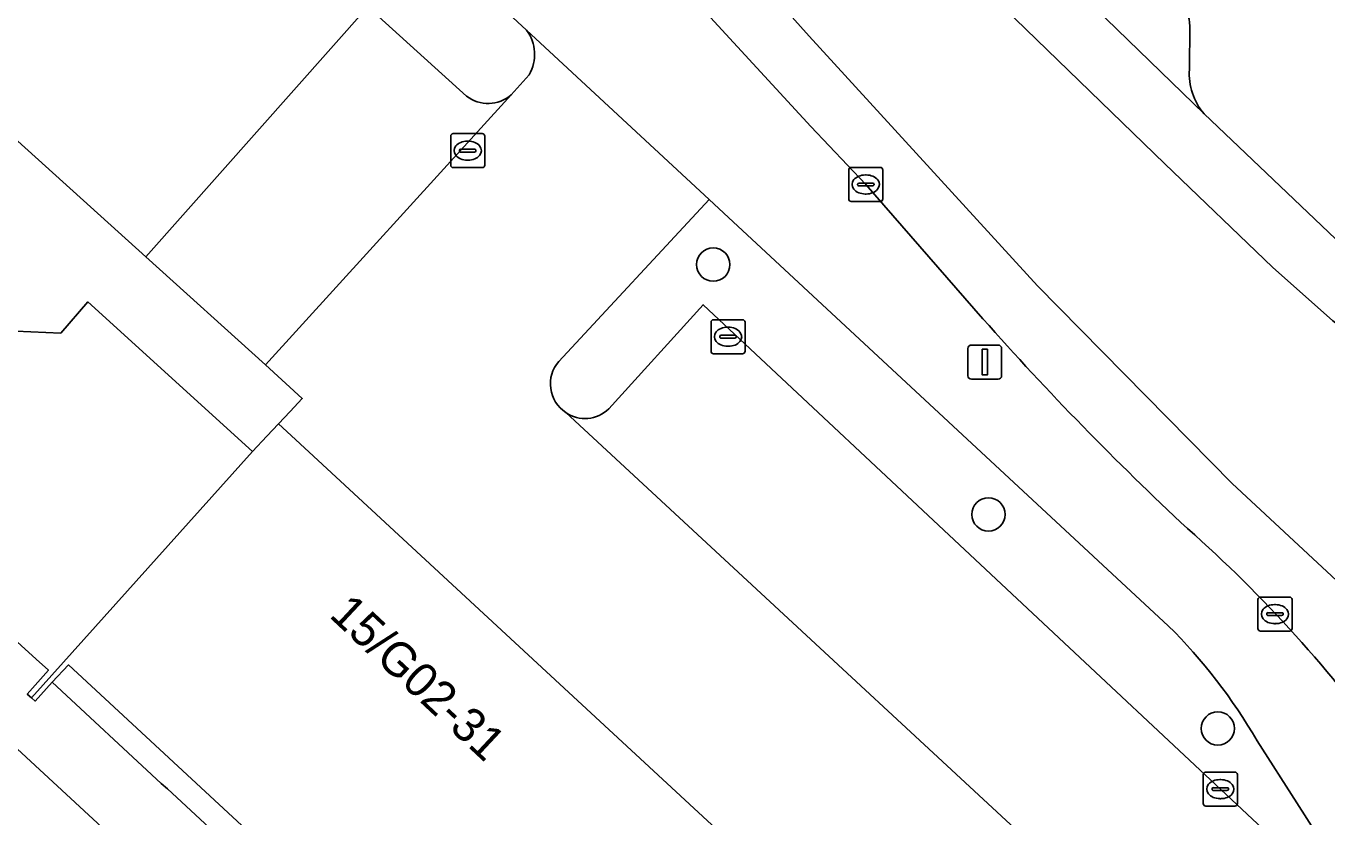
# Model space of a CAD drawing. Extents: x 159039 to 160102, y 381214 to 382524.
# Drawn here: x 159788.78 to 159827.01, y 381922.52 to 381945.75 of the extents above; entities that cross this region are included whole.
import ezdxf

# ---------------------------------------------------------------- set-up
doc = ezdxf.new("R2010")
doc.units = 0
for name, color, linetype in [('IMGEO_Boom', 7, 'Continuous'), ('IMGEO_Erf', 7, 'Continuous'), ('IMGEO_Groenvoorziening', 7, 'Continuous'), ('IMGEO_Kolk', 7, 'Continuous'), ('IMGEO_Lichtmast', 7, 'Continuous'), ('IMGEO_Pand', 7, 'Continuous'), ('IMGEO_Pand_nummerreeks', 7, 'Continuous'), ('IMGEO_Pand_overbouw', 7, 'Continuous'), ('IMGEO_Parkeervlak_open', 7, 'Continuous'), ('IMGEO_Rijbaan_lokaal_gesloten', 7, 'Continuous'), ('IMGEO_Rijbaan_lokaal_open', 7, 'Continuous'), ('IMGEO_Voetpad_gesloten', 7, 'Continuous'), ('IMGEO_Voetpad_open', 7, 'Continuous')]:
    doc.layers.add(name, color=color, linetype=linetype)

msp = doc.modelspace()

# ---------------------------------------------------------------- linework, layer by layer
at = {"layer": 'IMGEO_Boom'}
for centre in [(159808.972, 381938.746), (159817.059, 381931.406), (159823.799, 381925.119)]:
    msp.add_circle(centre, 0.489, dxfattribs=at)
at = {"layer": 'IMGEO_Erf'}
for points in [[(159816.857, 381902.178), (159810.945, 381907.631), (159809.366, 381909.088), (159803.521, 381914.479), (159803.047, 381913.973), (159802.402, 381913.284), (159802.314, 381913.364), (159802.209, 381913.46), (159802.849, 381914.155), (159803.322, 381914.668), (159797.508, 381920.054), (159795.926, 381921.519), (159790.023, 381926.987), (159789.55, 381926.475), (159789.043, 381925.925), (159788.934, 381926.021), (159788.813, 381926.129), (159789.436, 381926.832), (159789.077, 381927.157), (159787.852, 381928.261)], [(159742.264, 381890.796), (159784.932, 381924.842), (159788.392, 381924.64), (159815.494, 381899.569), (159823.805, 381908.533), (159823.613, 381908.713), (159823.456, 381908.86), (159816.602, 381901.46)]]:
    msp.add_lwpolyline(points, dxfattribs=at)
at = {"layer": 'IMGEO_Groenvoorziening'}
for points in [[(159803.484, 381945.635), (159795.462, 381953.079), (159790.978, 381957.239), (159781.515, 381948.718), (159792.293, 381938.975), (159798.819, 381946.321)], [(159798.819, 381946.321), (159801.721, 381943.698)], [(159803.033, 381943.737), (159803.56, 381944.324)], [(159809.416, 381940.131), (159808.849, 381940.656), (159804.43, 381935.9)], [(159822.345, 381928.134), (159809.416, 381940.131)], [(159805.902, 381934.509), (159808.673, 381937.567), (159825.578, 381921.741), (159822.866, 381918.8)], [(159822.911, 381917.483), (159825.971, 381914.624), (159829.204, 381918.127), (159826.713, 381922.012), (159826.119, 381922.937), (159824.951, 381924.758)]]:
    msp.add_lwpolyline(points, dxfattribs=at)
for centre, radius, start, end in [((159802.548, 381944.923), 1.176, 329.3836, 37.2519), ((159802.354, 381944.5), 1.022, 231.7439, 311.6614), ((159805.188, 381935.243), 1.003, 139.0531, 236.7028), ((159805.207, 381935.209), 0.986, 234.6938, 314.796), ((159810.959, 381916.651), 16.171, 30.088, 45.2425)]:
    msp.add_arc(centre, radius, start, end, dxfattribs=at)
at = {"layer": 'IMGEO_Kolk'}
for p, q in [((159801.257, 381941.668), (159801.257, 381942.52)), ((159801.332, 381942.594), (159802.184, 381942.594)), ((159801.745, 381942.374), (159801.77, 381942.374)), ((159802.258, 381942.52), (159802.258, 381941.668)), ((159801.516, 381942.088), (159801.516, 381942.1)), ((159801.954, 381942.051), (159801.556, 381942.051)), ((159801.559, 381942.137), (159801.957, 381942.137)), ((159802, 381942.1), (159802, 381942.088)), ((159802.184, 381941.594), (159801.332, 381941.594)), ((159801.768, 381941.814), (159801.743, 381941.814)), ((159812.954, 381940.673), (159812.954, 381941.525)), ((159813.029, 381941.599), (159813.881, 381941.599)), ((159813.955, 381941.525), (159813.955, 381940.673)), ((159813.256, 381941.142), (159813.654, 381941.142)), ((159813.442, 381941.379), (159813.467, 381941.379)), ((159813.213, 381941.093), (159813.213, 381941.105)), ((159813.651, 381941.056), (159813.253, 381941.056)), ((159813.465, 381940.819), (159813.44, 381940.819)), ((159813.697, 381941.105), (159813.697, 381941.093)), ((159813.881, 381940.599), (159813.029, 381940.599)), ((159808.906, 381936.2), (159808.906, 381937.052)), ((159808.981, 381937.126), (159809.833, 381937.126)), ((159809.907, 381937.052), (159809.907, 381936.2)), ((159809.165, 381936.62), (159809.165, 381936.632)), ((159809.603, 381936.583), (159809.205, 381936.583)), ((159809.208, 381936.669), (159809.606, 381936.669)), ((159809.394, 381936.906), (159809.419, 381936.906)), ((159809.649, 381936.632), (159809.649, 381936.62)), ((159809.417, 381936.346), (159809.392, 381936.346)), ((159809.833, 381936.126), (159808.981, 381936.126)), ((159824.979, 381928.051), (159824.979, 381928.903)), ((159825.054, 381928.977), (159825.906, 381928.977)), ((159825.98, 381928.903), (159825.98, 381928.051)), ((159825.281, 381928.52), (159825.679, 381928.52)), ((159825.467, 381928.757), (159825.492, 381928.757)), ((159825.238, 381928.471), (159825.238, 381928.483)), ((159825.676, 381928.434), (159825.278, 381928.434)), ((159825.49, 381928.197), (159825.465, 381928.197)), ((159825.722, 381928.483), (159825.722, 381928.471)), ((159825.906, 381927.977), (159825.054, 381927.977)), ((159823.373, 381922.91), (159823.373, 381923.762)), ((159823.448, 381923.836), (159824.3, 381923.836)), ((159823.861, 381923.616), (159823.886, 381923.616)), ((159824.374, 381923.762), (159824.374, 381922.91)), ((159823.632, 381923.33), (159823.632, 381923.342)), ((159824.07, 381923.293), (159823.672, 381923.293)), ((159823.675, 381923.379), (159824.073, 381923.379)), ((159824.116, 381923.342), (159824.116, 381923.33)), ((159824.3, 381922.836), (159823.448, 381922.836)), ((159823.884, 381923.056), (159823.859, 381923.056))]:
    msp.add_line(p, q, dxfattribs=at)
for points in [[(159801.257, 381941.668), (159801.257, 381942.52)], [(159801.332, 381942.594), (159802.184, 381942.594)], [(159802.258, 381942.52), (159802.258, 381941.668)], [(159802.184, 381941.594), (159801.332, 381941.594)], [(159812.954, 381940.673), (159812.954, 381941.525)], [(159813.029, 381941.599), (159813.881, 381941.599)], [(159813.955, 381941.525), (159813.955, 381940.673)], [(159813.881, 381940.599), (159813.029, 381940.599)], [(159808.906, 381936.2), (159808.906, 381937.052)], [(159808.981, 381937.126), (159809.833, 381937.126)], [(159809.907, 381937.052), (159809.907, 381936.2)], [(159809.833, 381936.126), (159808.981, 381936.126)], [(159824.979, 381928.051), (159824.979, 381928.903)], [(159825.054, 381928.977), (159825.906, 381928.977)], [(159825.98, 381928.903), (159825.98, 381928.051)], [(159825.906, 381927.977), (159825.054, 381927.977)], [(159823.373, 381922.91), (159823.373, 381923.762)], [(159823.448, 381923.836), (159824.3, 381923.836)], [(159824.374, 381923.762), (159824.374, 381922.91)], [(159824.3, 381922.836), (159823.448, 381922.836)]]:
    msp.add_lwpolyline(points, dxfattribs=at)
for centre, radius, start, end in [((159801.334, 381942.518), 0.0765, 91.552, 178.448), ((159801.334, 381942.518), 0.0765, 91.552, 178.448), ((159802.182, 381942.518), 0.0765, 1.552, 88.448), ((159802.182, 381942.518), 0.0765, 1.552, 88.448), ((159801.556, 381942.097), 0.0403, 85.8775, 175.7526), ((159801.553, 381942.087), 0.0366, 178.938, 274.7102), ((159801.957, 381942.094), 0.043, 264.8664, 352.4533), ((159801.961, 381942.099), 0.0386, 1.7309, 96.639), ((159801.334, 381941.67), 0.0765, 181.552, 268.448), ((159801.334, 381941.67), 0.0765, 181.552, 268.448), ((159802.182, 381941.67), 0.0765, 271.552, 358.448), ((159802.182, 381941.67), 0.0765, 271.552, 358.448), ((159813.031, 381941.523), 0.0765, 91.552, 178.448), ((159813.031, 381941.523), 0.0765, 91.552, 178.448), ((159813.879, 381941.523), 0.0765, 1.552, 88.448), ((159813.879, 381941.523), 0.0765, 1.552, 88.448), ((159813.253, 381941.102), 0.0403, 85.8775, 175.7526), ((159813.658, 381941.104), 0.0386, 1.7309, 96.639), ((159813.25, 381941.092), 0.0366, 178.938, 274.7102), ((159813.654, 381941.099), 0.043, 264.8664, 352.4533), ((159813.031, 381940.675), 0.0765, 181.552, 268.448), ((159813.031, 381940.675), 0.0765, 181.552, 268.448), ((159813.879, 381940.675), 0.0765, 271.552, 358.448), ((159813.879, 381940.675), 0.0765, 271.552, 358.448), ((159808.983, 381937.05), 0.0765, 91.552, 178.448), ((159808.983, 381937.05), 0.0765, 91.552, 178.448), ((159809.831, 381937.05), 0.0765, 1.552, 88.448), ((159809.831, 381937.05), 0.0765, 1.552, 88.448), ((159809.205, 381936.629), 0.0403, 85.8775, 175.7526), ((159809.202, 381936.619), 0.0366, 178.938, 274.7102), ((159809.606, 381936.626), 0.043, 264.8664, 352.4533), ((159809.61, 381936.631), 0.0386, 1.7309, 96.639), ((159808.983, 381936.202), 0.0765, 181.552, 268.448), ((159808.983, 381936.202), 0.0765, 181.552, 268.448), ((159809.831, 381936.202), 0.0765, 271.552, 358.448), ((159809.831, 381936.202), 0.0765, 271.552, 358.448), ((159825.056, 381928.901), 0.0765, 91.552, 178.448), ((159825.056, 381928.901), 0.0765, 91.552, 178.448), ((159825.904, 381928.901), 0.0765, 1.552, 88.448), ((159825.904, 381928.901), 0.0765, 1.552, 88.448), ((159825.278, 381928.48), 0.0403, 85.8775, 175.7526), ((159825.683, 381928.482), 0.0386, 1.7309, 96.639), ((159825.275, 381928.47), 0.0366, 178.938, 274.7102), ((159825.679, 381928.477), 0.043, 264.8664, 352.4533), ((159825.056, 381928.053), 0.0765, 181.552, 268.448), ((159825.056, 381928.053), 0.0765, 181.552, 268.448), ((159825.904, 381928.053), 0.0765, 271.552, 358.448), ((159825.904, 381928.053), 0.0765, 271.552, 358.448), ((159823.45, 381923.76), 0.0765, 91.552, 178.448), ((159823.45, 381923.76), 0.0765, 91.552, 178.448), ((159824.298, 381923.76), 0.0765, 1.552, 88.448), ((159824.298, 381923.76), 0.0765, 1.552, 88.448), ((159823.672, 381923.339), 0.0403, 85.8775, 175.7526), ((159823.669, 381923.329), 0.0366, 178.938, 274.7102), ((159824.073, 381923.336), 0.043, 264.8664, 352.4533), ((159824.077, 381923.341), 0.0386, 1.7309, 96.639), ((159823.45, 381922.912), 0.0765, 181.552, 268.448), ((159823.45, 381922.912), 0.0765, 181.552, 268.448), ((159824.298, 381922.912), 0.0765, 271.552, 358.448), ((159824.298, 381922.912), 0.0765, 271.552, 358.448)]:
    msp.add_arc(centre, radius, start, end, dxfattribs=at)
for centre, major_axis, ratio, start_param, end_param in [((159801.744, 381942.094), (-0.387, 0.002), 0.722429, 4.712389, 7.853982), ((159801.769, 381942.094), (-0.39, 0.002), 0.717154, 1.570796, 4.712389), ((159813.441, 381941.099), (-0.387, 0.002), 0.722429, 4.712389, 7.853982), ((159813.466, 381941.099), (-0.39, 0.002), 0.717154, 1.570796, 4.712389), ((159809.393, 381936.626), (-0.387, 0.002), 0.722429, 4.712389, 7.853982), ((159809.418, 381936.626), (-0.39, 0.002), 0.717154, 1.570796, 4.712389), ((159825.466, 381928.477), (-0.387, 0.002), 0.722429, 4.712389, 7.853982), ((159825.491, 381928.477), (-0.39, 0.002), 0.717154, 1.570796, 4.712389), ((159823.86, 381923.336), (-0.387, 0.002), 0.722429, 4.712389, 7.853982), ((159823.885, 381923.336), (-0.39, 0.002), 0.717154, 1.570796, 4.712389)]:
    msp.add_ellipse(centre, major_axis=major_axis, ratio=ratio, start_param=start_param, end_param=end_param, dxfattribs=at)
at = {"layer": 'IMGEO_Lichtmast'}
for p, q in [((159816.457, 381935.482), (159816.457, 381936.282)), ((159816.457, 381936.282), (159816.457, 381935.482)), ((159816.557, 381936.382), (159817.347, 381936.382)), ((159817.347, 381936.382), (159816.557, 381936.382)), ((159817.447, 381936.282), (159817.447, 381935.482)), ((159817.447, 381935.482), (159817.447, 381936.282)), ((159817.347, 381935.382), (159816.557, 381935.382)), ((159816.557, 381935.382), (159817.347, 381935.382))]:
    msp.add_line(p, q, dxfattribs=at)
msp.add_lwpolyline([(159816.877, 381936.257), (159817.027, 381936.257), (159817.027, 381935.507), (159816.877, 381935.507), (159816.877, 381936.257)], dxfattribs=at)
for centre, start, end in [((159816.557, 381936.282), 90, 180), ((159816.557, 381936.282), 90, 180), ((159817.347, 381936.282), 0, 90), ((159817.347, 381936.282), 360, 90), ((159816.557, 381935.482), 180, 270), ((159816.557, 381935.482), 180, 270), ((159817.347, 381935.482), 270, 0), ((159817.347, 381935.482), 270, 0)]:
    msp.add_arc(centre, 0.1, start, end, dxfattribs=at)
at = {"layer": 'IMGEO_Pand'}
msp.add_lwpolyline([(159787.852, 381928.261), (159789.077, 381927.157), (159789.436, 381926.832), (159788.813, 381926.129), (159788.934, 381926.021), (159795.43, 381933.255), (159790.598, 381937.647), (159789.796, 381936.73), (159788.482, 381936.794)], dxfattribs=at)
msp.add_lwpolyline([(159788.934, 381926.021), (159789.043, 381925.925), (159789.55, 381926.475), (159790.023, 381926.987), (159795.926, 381921.519), (159797.508, 381920.054), (159803.322, 381914.668), (159802.849, 381914.155), (159802.209, 381913.46), (159802.314, 381913.364), (159809.856, 381921.436), (159796.565, 381933.726), (159796.198, 381934.066), (159795.854, 381933.703), (159795.43, 381933.255)], close=True, dxfattribs=at)
at = {"layer": 'IMGEO_Pand_overbouw'}
msp.add_lwpolyline([(159795.926, 381921.519), (159790.023, 381926.987), (159789.55, 381926.475), (159792.75, 381923.505), (159792.93, 381923.343), (159795.261, 381921.176), (159795.453, 381920.997), (159795.624, 381921.18)], close=True, dxfattribs=at)
at = {"layer": 'IMGEO_Parkeervlak_open'}
for points in [[(159802.602, 381963.336), (159823.394, 381943.179)], [(159801.721, 381943.698), (159798.819, 381946.321), (159792.293, 381938.975), (159795.815, 381935.798), (159803.033, 381943.737)], [(159822.966, 381944.474), (159822.975, 381945.754)], [(159822.866, 381918.8), (159825.578, 381921.741), (159808.673, 381937.567), (159805.902, 381934.509)], [(159804.637, 381934.404), (159822.911, 381917.483)]]:
    msp.add_lwpolyline(points, dxfattribs=at)
for centre, radius, start, end in [((159821.973, 381945.753), 1.002, 0.0756, 46.8699), ((159824.741, 381944.342), 1.78, 175.7609, 220.8168), ((159802.354, 381944.5), 1.022, 231.7439, 311.6614), ((159805.207, 381935.209), 0.986, 234.6938, 314.796)]:
    msp.add_arc(centre, radius, start, end, dxfattribs=at)
at = {"layer": 'IMGEO_Rijbaan_lokaal_gesloten'}
for points in [[(159823.394, 381943.179), (159802.602, 381963.336), (159802.503, 381963.435), (159801.104, 381962.181), (159806.024, 381957.38), (159813.445, 381950.236), (159822.247, 381941.709), (159825.405, 381938.67), (159827.182, 381937.091), (159829.234, 381935.551), (159833.063, 381932.946), (159836.965, 381930.48)], [(159801.104, 381962.181), (159798.9, 381960.204), (159800.971, 381957.815), (159807.484, 381950.275), (159811.787, 381945.459), (159818.497, 381938.117), (159824.221, 381932.315), (159828.682, 381928.17), (159830.3, 381926.63), (159833.224, 381923.111)], [(159836.965, 381930.48), (159833.063, 381932.946), (159829.234, 381935.551), (159827.182, 381937.091), (159825.405, 381938.67), (159822.247, 381941.709), (159813.445, 381950.236), (159806.024, 381957.38), (159801.104, 381962.181)], [(159798.9, 381960.204), (159797.55, 381958.994), (159800.394, 381955.599), (159806.617, 381948.486), (159811.835, 381942.8), (159813.455, 381941.099), (159816.898, 381937.153)], [(159833.224, 381923.111), (159830.3, 381926.63), (159828.682, 381928.17), (159824.221, 381932.315), (159818.497, 381938.117), (159811.787, 381945.459), (159807.484, 381950.275), (159800.971, 381957.815), (159798.9, 381960.204)], [(159828.895, 381938.175), (159827.256, 381939.498), (159823.394, 381943.179)]]:
    msp.add_lwpolyline(points, dxfattribs=at)
for centre, radius, start, end in [((159883.266, 381995.89), 88.627, 221.50954, 227.07908), ((159796.562, 381901.188), 39.779, 35.6466, 48.517)]:
    msp.add_arc(centre, radius, start, end, dxfattribs=at)
at = {"layer": 'IMGEO_Rijbaan_lokaal_open'}
for points in [[(159804.43, 381935.9), (159808.849, 381940.656), (159803.484, 381945.635)], [(159803.56, 381944.324), (159803.033, 381943.737), (159795.815, 381935.798), (159796.893, 381934.808), (159796.54, 381934.431), (159796.198, 381934.066), (159796.565, 381933.726), (159809.856, 381921.436), (159823.456, 381908.86), (159823.613, 381908.713), (159825.622, 381910.948), (159823.958, 381912.431), (159825.971, 381914.624), (159822.911, 381917.483), (159804.637, 381934.404)]]:
    msp.add_lwpolyline(points, dxfattribs=at)
for centre, radius, start, end in [((159802.548, 381944.923), 1.176, 329.3836, 37.2519), ((159805.188, 381935.243), 1.003, 139.0531, 236.7028)]:
    msp.add_arc(centre, radius, start, end, dxfattribs=at)
at = {"layer": 'IMGEO_Voetpad_gesloten'}
msp.add_lwpolyline([(159788.296, 381922.201), (159790.078, 381920.788), (159794.543, 381916.698), (159795.863, 381915.489), (159804.751, 381907.231), (159806.067, 381906.041), (159814.664, 381897.983), (159816.954, 381895.837), (159818.144, 381897.127), (159815.837, 381899.254), (159815.494, 381899.569), (159788.392, 381924.64)], dxfattribs=at)
at = {"layer": 'IMGEO_Voetpad_open'}
for points in [[(159787.832, 381961.469), (159787.206, 381960.881), (159790.978, 381957.239), (159795.462, 381953.079), (159803.484, 381945.635), (159808.849, 381940.656), (159809.416, 381940.131), (159822.345, 381928.134)], [(159813.455, 381941.099), (159811.835, 381942.8), (159806.617, 381948.486), (159800.394, 381955.599), (159797.55, 381958.994), (159796.2, 381960.69)], [(159788.482, 381936.794), (159789.796, 381936.73), (159790.598, 381937.647), (159795.43, 381933.255), (159795.854, 381933.703), (159796.198, 381934.066), (159796.54, 381934.431), (159796.893, 381934.808), (159795.815, 381935.798), (159792.293, 381938.975), (159781.515, 381948.718)], [(159822.975, 381945.754), (159822.966, 381944.474)], [(159823.394, 381943.179), (159827.256, 381939.498), (159828.895, 381938.175)], [(159816.898, 381937.153), (159813.455, 381941.099)], [(159824.951, 381924.758), (159826.119, 381922.937), (159826.713, 381922.012), (159829.204, 381918.127), (159830.452, 381916.181), (159832.642, 381912.84), (159834.735, 381915.192), (159834.219, 381916.068), (159832.697, 381918.64), (159831.026, 381921.22), (159830.366, 381922.239), (159828.888, 381924.371)]]:
    msp.add_lwpolyline(points, dxfattribs=at)
for centre, radius, start, end in [((159821.973, 381945.753), 1.002, 0.0756, 46.8699), ((159824.741, 381944.342), 1.78, 175.7609, 220.8168), ((159883.266, 381995.89), 88.627, 221.50954, 227.07908), ((159796.562, 381901.188), 39.779, 35.6466, 48.517), ((159810.959, 381916.651), 16.171, 30.088, 45.2425)]:
    msp.add_arc(centre, radius, start, end, dxfattribs=at)

# ---------------------------------------------------------------- texts
at = {"layer": 'IMGEO_Pand_nummerreeks'}
msp.add_text('15/G02-31', height=1, rotation=316.9436, dxfattribs=at).set_placement((159797.654, 381928.415))

doc.saveas('drawing.dxf')
